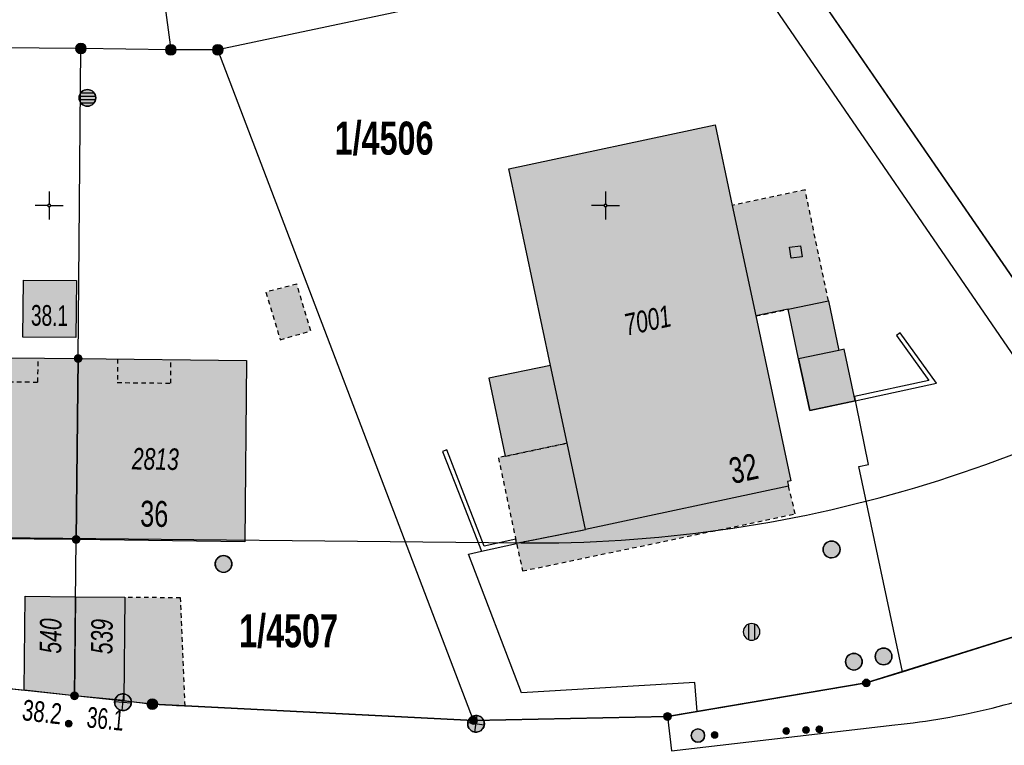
# Model space of a CAD drawing. Header units: metres. Extents: x 2695560 to 2696939, y 1260491 to 1262050.
# Tile 574 of 656: x 2695750 to 2695794, y 1261276 to 1261308. Entities that reach past the tile are written whole.
import ezdxf

# ---------------------------------------------------------------- set-up
doc = ezdxf.new("R2010")
doc.units = ezdxf.units.M
doc.linetypes.add('AUSGEZOGEN', pattern=[0])
doc.linetypes.add('VERDECKT2_S2', pattern=[0.36, 0.2, -0.16])
for name, color, linetype in [('XR$1$AV_Flächen (EO)', 7, 'AUSGEZOGEN'), ('XR$1$AV_Gebäudeflächen (BB)', 7, 'AUSGEZOGEN'), ('XR$1$AV_Gebäudeflächen (EO)', 7, 'AUSGEZOGEN'), ('XR$1$AV_Gebäudeflächen ut.', 7, 'AUSGEZOGEN'), ('XR$1$AV_Grenzpunkte', 7, 'AUSGEZOGEN'), ('XR$1$AV_Grundstück-Nr.', 7, 'AUSGEZOGEN'), ('XR$1$AV_Haus-Nr.', 7, 'AUSGEZOGEN'), ('XR$1$AV_Koordinatennetzpunkte', 7, 'AUSGEZOGEN'), ('XR$1$AV_Linien (BB)', 7, 'AUSGEZOGEN'), ('XR$1$AV_Linien (EO)', 7, 'AUSGEZOGEN'), ('XR$1$AV_Versicherung-Nr.', 7, 'AUSGEZOGEN'), ('XR$1$AW_LK_Einlaufschacht alt', 24, 'AUSGEZOGEN'), ('XR$1$AW_LK_Schachtdeckel', 24, 'AUSGEZOGEN'), ('XR$1$EW_LK_Bauwerk_FL_Linie_Punkt', 1, 'AUSGEZOGEN'), ('XR$1$EW_LK_Knoten', 1, 'AUSGEZOGEN'), ('XR$1$FM_LK_SW_TRASSEKNOTEN', 94, 'AUSGEZOGEN'), ('XR$1$Liegenschaftsgrenzen', 7, 'AUSGEZOGEN'), ('XR$1$PFAV', 255, 'AUSGEZOGEN'), ('XR$1$PFAW', 255, 'AUSGEZOGEN'), ('XR$1$PFEW', 255, 'AUSGEZOGEN'), ('XR$1$PFWFM', 255, 'AUSGEZOGEN'), ('XR$1$RAEW', 8, 'AUSGEZOGEN'), ('XR$1$RP_Abstandslinie', 7, 'AUSGEZOGEN')]:
    doc.layers.add(name, color=color, linetype=linetype)
doc.styles.add('ARIAL', font='arial.ttf')

# ---------------------------------------------------------------- blocks, each defined once
blk = doc.blocks.new('COMPLEXOBJECT_53')
at = {"layer": 'XR$1$AV_Linien (BB)', "color": 7, "linetype": 'AUSGEZOGEN', "transparency": 33554687}
blk.add_line((5804.812, 11283.571), (5803.772, 11285.182), dxfattribs=at)
blk.add_lwpolyline([(5777.79, 11277.06), (5777.964, 11275.509), (5788.005, 11276.681)], dxfattribs=at)
for centre, radius, start, end in [((5784.758, 11308.561), 32.042, 291.6804, 308.7466), ((5784.74, 11308.586), 32.071, 275.8438, 291.6944)]:
    blk.add_arc(centre, radius, start, end, dxfattribs=at)
blk = doc.blocks.new('BAV15')
at = {"layer": 'XR$1$PFAV', "transparency": 33554687}
blk.add_hatch(color=7, dxfattribs=at).paths.add_polyline_path([(0.5, 0), (0.49, 0.101), (0.459, 0.197), (0.41, 0.286), (0.344, 0.362), (0.264, 0.424), (0.174, 0.469), (0.076, 0.494), (-0.025, 0.499), (-0.125, 0.484), (-0.22, 0.449), (-0.306, 0.395), (-0.379, 0.326), (-0.437, 0.243), (-0.477, 0.15), (-0.497, 0.051), (-0.497, -0.051), (-0.477, -0.15), (-0.437, -0.243), (-0.379, -0.326), (-0.306, -0.395), (-0.22, -0.449), (-0.125, -0.484), (-0.025, -0.499), (0.076, -0.494), (0.174, -0.469), (0.264, -0.424), (0.344, -0.362), (0.41, -0.286), (0.459, -0.197), (0.49, -0.101)])
at = {"color": 7, "transparency": 33554687}
for start, end in [(90, 270), (270, 90)]:
    blk.add_arc((0, 0), 0.5, start, end, dxfattribs=at)
at = {"layer": 'XR$1$PFAV', "transparency": 33554687}
blk.add_circle((0, 0), 0.5, dxfattribs=at)
blk = doc.blocks.new('BAV2041')
at = {"color": 7, "transparency": 33554687}
for p, q in [((0, 0.5), (0, 0.05)), ((-0.05, 0), (-0.5, 0)), ((0.05, 0), (0.5, 0)), ((0, -0.05), (0, -0.5))]:
    blk.add_line(p, q, dxfattribs=at)
blk.add_circle((0, 0), 0.05, dxfattribs=at)
for start, end in [(90, 270), (270, 90)]:
    blk.add_arc((0, 0), 0.05, start, end, dxfattribs=at)
blk = doc.blocks.new('COMPLEXOBJECT_1441')
at = {"layer": 'XR$1$RP_Abstandslinie', "color": 7, "linetype": 'AUSGEZOGEN', "transparency": 33554687}
blk.add_line((5727.18, 11285.291), (5771.21, 11284.85), dxfattribs=at)
blk.add_arc((5771.829, 11344.847), 60, 269.40911, 303.66639, dxfattribs=at)
blk = doc.blocks.new('BAW2089')
at = {"layer": 'XR$1$PFAW', "transparency": 33554687}
blk.add_hatch(color=7, dxfattribs=at).paths.add_polyline_path([(-0.5, 0.5), (-0.5, -0.5), (0.5, -0.5), (0.5, 0.5)])
at = {"transparency": 33554687}
blk.add_lwpolyline([(-0.5, 0.5), (0.5, 0.5), (0.5, -0.5), (-0.5, -0.5), (-0.5, 0.5)], close=True, dxfattribs=at)
at = {"layer": 'XR$1$PFAW', "transparency": 33554687}
blk.add_lwpolyline([(-0.5, 0.5), (0.5, 0.5), (0.5, -0.5), (-0.5, -0.5), (-0.5, 0.5)], close=True, dxfattribs=at)
blk = doc.blocks.new('BAW2082')
at = {"layer": 'XR$1$PFAW', "transparency": 33554687}
blk.add_hatch(color=7, dxfattribs=at).paths.add_polyline_path([(0.509, -0.003), (0.499, 0.098), (0.469, 0.194), (0.42, 0.283), (0.354, 0.359), (0.274, 0.421), (0.183, 0.466), (0.085, 0.491), (-0.016, 0.496), (-0.116, 0.481), (-0.211, 0.446), (-0.297, 0.392), (-0.37, 0.323), (-0.428, 0.24), (-0.468, 0.147), (-0.488, 0.047), (-0.488, -0.054), (-0.468, -0.153), (-0.428, -0.246), (-0.37, -0.329), (-0.297, -0.398), (-0.211, -0.452), (-0.116, -0.487), (-0.016, -0.502), (0.085, -0.497), (0.183, -0.472), (0.274, -0.427), (0.354, -0.366), (0.42, -0.289), (0.469, -0.2), (0.499, -0.104)])
at = {"transparency": 33554687}
for start, end in [(91.19481, 268.80519), (268.80519, 91.19481)]:
    blk.add_arc((0.01, 0), 0.5, start, end, dxfattribs=at)
at = {"layer": 'XR$1$PFAW', "transparency": 33554687}
blk.add_circle((0.009, -0.003), 0.5, dxfattribs=at)
blk = doc.blocks.new('BAW2088')
at = {"layer": 'XR$1$PFAW', "transparency": 33554687}
blk.add_hatch(color=253, dxfattribs=at).paths.add_polyline_path([(0.51, 0), (0.5, 0.101), (0.47, 0.197), (0.421, 0.286), (0.355, 0.362), (0.275, 0.424), (0.184, 0.469), (0.086, 0.494), (-0.015, 0.499), (-0.115, 0.484), (-0.21, 0.449), (-0.296, 0.395), (-0.369, 0.326), (-0.427, 0.243), (-0.467, 0.15), (-0.487, 0.051), (-0.487, -0.051), (-0.467, -0.15), (-0.427, -0.243), (-0.369, -0.326), (-0.296, -0.395), (-0.21, -0.449), (-0.115, -0.484), (-0.015, -0.499), (0.086, -0.494), (0.184, -0.469), (0.275, -0.424), (0.355, -0.362), (0.421, -0.286), (0.47, -0.197), (0.5, -0.101)])
at = {"transparency": 33554687}
for start, end in [(91.19481, 268.80519), (268.80519, 91.19481)]:
    blk.add_arc((0.01, 0), 0.5, start, end, dxfattribs=at)
at = {"layer": 'XR$1$PFAW', "transparency": 33554687}
blk.add_circle((0.01, 0), 0.5, dxfattribs=at)
blk = doc.blocks.new('BAW2090')
at = {"layer": 'XR$1$PFAW', "lineweight": 25, "transparency": 33554687}
blk.add_hatch(color=7, dxfattribs=at).paths.add_polyline_path([(0.5, 0), (0.49, 0.101), (0.459, 0.197), (0.41, 0.286), (0.344, 0.362), (0.264, 0.424), (0.174, 0.469), (0.076, 0.494), (-0.025, 0.499), (-0.125, 0.484), (-0.22, 0.449), (-0.306, 0.395), (-0.379, 0.326), (-0.437, 0.243), (-0.477, 0.15), (-0.497, 0.051), (-0.497, -0.051), (-0.477, -0.15), (-0.437, -0.243), (-0.379, -0.326), (-0.306, -0.395), (-0.22, -0.449), (-0.125, -0.484), (-0.025, -0.499), (0.076, -0.494), (0.174, -0.469), (0.264, -0.424), (0.344, -0.362), (0.41, -0.286), (0.459, -0.197), (0.49, -0.101)])
at = {"lineweight": 25, "transparency": 33554687}
for p, q in [((-0.177, 0.468), (-0.177, -0.468)), ((0.179, 0.467), (0.177, -0.468))]:
    blk.add_line(p, q, dxfattribs=at)
for start, end in [(90, 180), (180, 270), (0, 90), (270, 0)]:
    blk.add_arc((0, 0), 0.5, start, end, dxfattribs=at)
blk = doc.blocks.new('BEW15')
at = {"layer": 'XR$1$PFEW', "transparency": 33554687}
h = blk.add_hatch(color=7, dxfattribs=at)
h.paths.add_polyline_path([(-0.5, 0), (-0.497, -0.05), (-0.489, -0.1), (-0.477, -0.15), (-0.459, -0.197), (-0.437, -0.242), (-0.41, -0.285), (-0.379, -0.326), (-0.344, -0.362), (-0.306, -0.395), (-0.264, -0.424), (-0.22, -0.449), (-0.173, -0.469), (-0.125, -0.484), (-0.075, -0.494), (-0.025, -0.499), (0.026, -0.499), (0.076, -0.494), (0.126, -0.484), (0.174, -0.469), (0.22, -0.449), (0.265, -0.424), (0.306, -0.395), (0.345, -0.362), (0.38, -0.326), (0.411, -0.285), (0.437, -0.242), (0.46, -0.197), (0.477, -0.15), (0.49, -0.1), (0.498, -0.05), (0.5, 0), (0.498, 0.051), (0.49, 0.101), (0.477, 0.15), (0.46, 0.197), (0.437, 0.243), (0.411, 0.286), (0.38, 0.326), (0.345, 0.363), (0.306, 0.396), (0.265, 0.424), (0.22, 0.449), (0.174, 0.469), (0.126, 0.484), (0.076, 0.494), (0.026, 0.5), (-0.025, 0.5), (-0.075, 0.494), (-0.125, 0.484), (-0.173, 0.469), (-0.22, 0.449), (-0.264, 0.424), (-0.306, 0.396), (-0.344, 0.363), (-0.379, 0.326), (-0.41, 0.286), (-0.437, 0.243), (-0.459, 0.197), (-0.477, 0.15), (-0.489, 0.101), (-0.497, 0.051)])
h.paths.add_polyline_path([(0.01, 0.001), (0.01, 0), (0.01, -0.001), (0.01, -0.002), (0.01, -0.003), (0.009, -0.004), (0.009, -0.005), (0.009, -0.006), (0.008, -0.006), (0.007, -0.007), (0.006, -0.008), (0.006, -0.008), (0.005, -0.009), (0.004, -0.009), (0.003, -0.01), (0.002, -0.01), (0.001, -0.01), (0, -0.01), (-0.001, -0.01), (-0.002, -0.01), (-0.003, -0.009), (-0.004, -0.009), (-0.005, -0.008), (-0.006, -0.008), (-0.007, -0.007), (-0.007, -0.006), (-0.008, -0.006), (-0.008, -0.005), (-0.009, -0.004), (-0.009, -0.003), (-0.009, -0.002), (-0.01, -0.001), (-0.01, 0), (-0.01, 0.001), (-0.009, 0.002), (-0.009, 0.003), (-0.009, 0.004), (-0.008, 0.005), (-0.008, 0.006), (-0.007, 0.007), (-0.007, 0.007), (-0.006, 0.008), (-0.005, 0.009), (-0.004, 0.009), (-0.003, 0.01), (-0.002, 0.01), (-0.001, 0.01), (0, 0.01), (0.001, 0.01), (0.002, 0.01), (0.003, 0.01), (0.004, 0.01), (0.005, 0.009), (0.006, 0.009), (0.006, 0.008), (0.007, 0.007), (0.008, 0.007), (0.009, 0.006), (0.009, 0.005), (0.009, 0.004), (0.01, 0.003), (0.01, 0.002)], flags=16)
at = {"color": 1, "transparency": 33554687}
for start, end in [(0, 180), (180, 0)]:
    blk.add_arc((0, 0), 0.5, start, end, dxfattribs=at)
at = {"layer": 'XR$1$PFEW', "transparency": 33554687}
blk.add_circle((0, 0), 0.5, dxfattribs=at)
blk = doc.blocks.new('BEWLP2549_S')
at = {"layer": 'XR$1$PFEW', "transparency": 33554687}
blk.add_hatch(color=7, dxfattribs=at).paths.add_polyline_path([(0.5, 0), (0.49, 0.101), (0.459, 0.197), (0.41, 0.286), (0.344, 0.362), (0.264, 0.424), (0.174, 0.469), (0.076, 0.494), (-0.025, 0.499), (-0.125, 0.484), (-0.22, 0.449), (-0.306, 0.395), (-0.379, 0.326), (-0.437, 0.243), (-0.477, 0.15), (-0.497, 0.051), (-0.497, -0.051), (-0.477, -0.15), (-0.437, -0.243), (-0.379, -0.326), (-0.306, -0.395), (-0.22, -0.449), (-0.125, -0.484), (-0.025, -0.499), (0.076, -0.494), (0.174, -0.469), (0.264, -0.424), (0.344, -0.362), (0.41, -0.286), (0.459, -0.197), (0.49, -0.101)])
at = {"color": 1, "transparency": 33554687}
for p, q in [((0.354, -0.354), (-0.354, 0.354)), ((-0.354, -0.354), (0.354, 0.354))]:
    blk.add_line(p, q, dxfattribs=at)
for start, end in [(91.38095, 268.61905), (268.61905, 91.38095)]:
    blk.add_arc((0, 0), 0.5, start, end, dxfattribs=at)
at = {"layer": 'XR$1$PFEW', "transparency": 33554687}
blk.add_circle((0, 0), 0.5, dxfattribs=at)
blk = doc.blocks.new('BEW957')
at = {"layer": 'XR$1$RAEW', "transparency": 33554687}
blk.add_hatch(color=1, dxfattribs=at).paths.add_polyline_path([(-0.5, 0), (-0.5, -0.05), (-0.49, -0.1), (-0.48, -0.15), (-0.46, -0.2), (-0.44, -0.24), (-0.41, -0.29), (-0.38, -0.33), (-0.34, -0.36), (-0.31, -0.4), (-0.26, -0.42), (-0.22, -0.45), (-0.17, -0.47), (-0.13, -0.48), (-0.08, -0.49), (-0.03, -0.5), (0.03, -0.5), (0.08, -0.49), (0.13, -0.48), (0.17, -0.47), (0.22, -0.45), (0.26, -0.42), (0.31, -0.4), (0.34, -0.36), (0.38, -0.33), (0.41, -0.29), (0.44, -0.24), (0.46, -0.2), (0.48, -0.15), (0.49, -0.1), (0.5, -0.05), (0.5, 0), (0.5, 0.05), (0.49, 0.1), (0.48, 0.15), (0.46, 0.2), (0.44, 0.24), (0.41, 0.29), (0.38, 0.33), (0.34, 0.36), (0.31, 0.4), (0.26, 0.42), (0.22, 0.45), (0.17, 0.47), (0.13, 0.48), (0.08, 0.49), (0.03, 0.5), (-0.03, 0.5), (-0.08, 0.49), (-0.13, 0.48), (-0.17, 0.47), (-0.22, 0.45), (-0.26, 0.42), (-0.31, 0.4), (-0.34, 0.36), (-0.38, 0.33), (-0.41, 0.29), (-0.44, 0.24), (-0.46, 0.2), (-0.48, 0.15), (-0.49, 0.1), (-0.5, 0.05)])
at = {"color": 1, "transparency": 33554687}
for start, end in [(90, 180), (180, 270), (0, 90), (270, 0)]:
    blk.add_arc((0, 0), 0.5, start, end, dxfattribs=at)
at = {"layer": 'XR$1$RAEW', "color": 1, "transparency": 33554687}
blk.add_circle((0, 0), 0.5, dxfattribs=at)
blk = doc.blocks.new('BWFM6')
at = {"layer": 'XR$1$PFWFM', "transparency": 33554687}
blk.add_hatch(color=7, dxfattribs=at).paths.add_polyline_path([(0.5, 0), (0.49, 0.101), (0.459, 0.197), (0.41, 0.286), (0.344, 0.362), (0.264, 0.424), (0.174, 0.469), (0.076, 0.494), (-0.025, 0.499), (-0.125, 0.484), (-0.22, 0.449), (-0.306, 0.395), (-0.379, 0.326), (-0.437, 0.243), (-0.477, 0.15), (-0.497, 0.051), (-0.497, -0.051), (-0.477, -0.15), (-0.437, -0.243), (-0.379, -0.326), (-0.306, -0.395), (-0.22, -0.449), (-0.125, -0.484), (-0.025, -0.499), (0.076, -0.494), (0.174, -0.469), (0.264, -0.424), (0.344, -0.362), (0.41, -0.286), (0.459, -0.197), (0.49, -0.101)])
at = {"color": 94, "transparency": 33554687}
for p, q in [((-0.484, 0.1), (0.486, 0.1)), ((-0.4, 0.3), (0.4, 0.3)), ((-0.487, -0.1), (0.487, -0.1)), ((-0.4, -0.3), (0.4, -0.3))]:
    blk.add_line(p, q, dxfattribs=at)
for start, end in [(90, 270), (270, 90)]:
    blk.add_arc((0, 0), 0.5, start, end, dxfattribs=at)
at = {"layer": 'XR$1$PFWFM', "transparency": 33554687}
blk.add_circle((0, 0, 0.993), 0.5, dxfattribs=at)

msp = doc.modelspace()

# ---------------------------------------------------------------- hatches: boundary and pattern name
at = {"layer": 'XR$1$AV_Gebäudeflächen (BB)', "true_color": 0xd2d2d2, "transparency": 33554687}
for points in [[(2695782.727, 1261294.848), (2695781.669, 1261299.816), (2695780.899, 1261303.431), (2695771.63, 1261301.448), (2695773.508, 1261292.63), (2695774.251, 1261289.141), (2695775.078, 1261285.261), (2695784.202, 1261287.204), (2695784.156, 1261287.42), (2695784.303, 1261287.451)], [(2695749.789, 1261293.904), (2695752.169, 1261293.881), (2695752.194, 1261296.442), (2695749.814, 1261296.455)], [(2695784.178, 1261295.149), (2695784.647, 1261292.922), (2695786.457, 1261293.303), (2695785.99, 1261295.53)], [(2695752.185, 1261284.81), (2695752.28, 1261292.94), (2695744.709, 1261293.014), (2695744.608, 1261284.869)], [(2695752.28, 1261292.94), (2695752.185, 1261284.81), (2695759.761, 1261284.709), (2695759.836, 1261292.845)], [(2695752.11, 1261277.79), (2695752.158, 1261282.24), (2695749.894, 1261282.265), (2695749.849, 1261278.047)], [(2695752.158, 1261282.24), (2695752.11, 1261277.79), (2695754.331, 1261277.583), (2695754.38, 1261282.217)]]:
    msp.add_hatch(color=254, dxfattribs=at).paths.add_polyline_path(points)
at = {"layer": 'XR$1$AV_Gebäudeflächen (EO)', "true_color": 0xebebeb, "transparency": 33554687}
for points in [[(2695782.727, 1261294.848), (2695784.178, 1261295.149), (2695785.99, 1261295.53), (2695784.941, 1261300.515), (2695781.669, 1261299.816)], [(2695760.713, 1261295.921), (2695761.354, 1261293.775), (2695762.729, 1261294.185), (2695762.105, 1261296.274)], [(2695772.241, 1261283.4), (2695784.498, 1261285.962), (2695784.202, 1261287.204), (2695775.078, 1261285.261), (2695774.251, 1261289.141), (2695771.465, 1261288.547), (2695771.159, 1261288.482)], [(2695754.331, 1261277.583), (2695755.61, 1261277.42), (2695757.079, 1261277.345), (2695756.88, 1261282.19), (2695754.38, 1261282.217)]]:
    msp.add_hatch(color=7, dxfattribs=at).paths.add_polyline_path(points)
at = {"layer": 'XR$1$AV_Gebäudeflächen ut.', "true_color": 0xf5f5f5, "transparency": 33554687}
for points in [[(2695785.147, 1261290.6), (2695787.196, 1261291.036), (2695786.702, 1261293.355), (2695786.457, 1261293.303), (2695784.647, 1261292.922)], [(2695771.465, 1261288.547), (2695774.251, 1261289.141), (2695773.508, 1261292.63), (2695770.732, 1261292.05)]]:
    msp.add_hatch(color=7, dxfattribs=at).paths.add_polyline_path(points)

# ---------------------------------------------------------------- linework, layer by layer
at = {"layer": 'XR$1$AV_Flächen (EO)', "color": 7, "linetype": 'AUSGEZOGEN', "transparency": 33554687}
for p, q in [((2695781.669, 1261299.816), (2695782.727, 1261294.848)), ((2695784.178, 1261295.149), (2695785.99, 1261295.53)), ((2695774.251, 1261289.141), (2695773.508, 1261292.63)), ((2695785.147, 1261290.6), (2695787.196, 1261291.036)), ((2695754.38, 1261282.217), (2695754.331, 1261277.583))]:
    msp.add_line(p, q, dxfattribs=at)
at = {"layer": 'XR$1$AV_Flächen (EO)', "color": 7, "linetype": 'VERDECKT2_S2', "transparency": 33554687}
for p, q in [((2695782.727, 1261294.848), (2695784.178, 1261295.149)), ((2695771.465, 1261288.547), (2695774.251, 1261289.141))]:
    msp.add_line(p, q, dxfattribs=at)
for points in [[(2695785.99, 1261295.53), (2695784.941, 1261300.515), (2695781.669, 1261299.816)], [(2695774.251, 1261289.141), (2695771.465, 1261288.547), (2695771.159, 1261288.482), (2695772.241, 1261283.4)], [(2695772.241, 1261283.4), (2695784.498, 1261285.962), (2695784.202, 1261287.204)], [(2695754.331, 1261277.583), (2695755.61, 1261277.42), (2695757.079, 1261277.345), (2695756.88, 1261282.19), (2695754.38, 1261282.217)]]:
    msp.add_lwpolyline(points, dxfattribs=at)
msp.add_lwpolyline([(2695760.713, 1261295.921), (2695761.354, 1261293.775), (2695762.729, 1261294.185), (2695762.105, 1261296.274), (2695760.713, 1261295.921)], close=True, dxfattribs=at)
at = {"layer": 'XR$1$AV_Flächen (EO)', "color": 7, "linetype": 'AUSGEZOGEN', "transparency": 33554687}
for points in [[(2695790.499, 1261291.956), (2695787.154, 1261291.232), (2695787.196, 1261291.036), (2695790.839, 1261291.825), (2695789.213, 1261294.095), (2695789.05, 1261293.979), (2695790.499, 1261291.956)], [(2695771.936, 1261284.827), (2695770.521, 1261284.519), (2695769.714, 1261286.589), (2695768.84, 1261288.832), (2695768.653, 1261288.759), (2695769.528, 1261286.516), (2695770.397, 1261284.287), (2695771.979, 1261284.632), (2695771.936, 1261284.827)]]:
    msp.add_lwpolyline(points, close=True, dxfattribs=at)
for points in [[(2695786.457, 1261293.303), (2695784.647, 1261292.922), (2695785.147, 1261290.6)], [(2695787.196, 1261291.036), (2695786.702, 1261293.355), (2695786.457, 1261293.303)], [(2695773.508, 1261292.63), (2695770.732, 1261292.05), (2695771.465, 1261288.547)], [(2695784.202, 1261287.204), (2695775.078, 1261285.261), (2695774.251, 1261289.141)]]:
    msp.add_lwpolyline(points, dxfattribs=at)
at = {"layer": 'XR$1$AV_Linien (BB)', "color": 7, "linetype": 'AUSGEZOGEN', "transparency": 33554687}
for p, q in [((2695801.14, 1261283.11), (2695781.55, 1261311.66)), ((2695784.178, 1261295.149), (2695782.727, 1261294.848)), ((2695784.647, 1261292.922), (2695784.178, 1261295.149)), ((2695752.28, 1261292.94), (2695752.185, 1261284.81)), ((2695752.158, 1261282.24), (2695752.11, 1261277.79)), ((2695752.11, 1261277.79), (2695749.849, 1261278.047)), ((2695754.331, 1261277.583), (2695752.11, 1261277.79)), ((2695778.76, 1261276.87), (2695780.091, 1261277.093))]:
    msp.add_line(p, q, dxfattribs=at)
for points in [[(2695800.148, 1261288.049), (2695783.69, 1261311.93), (2695782.59, 1261313.6), (2695770.04, 1261332.52), (2695767.413, 1261345.075)], [(2695775.078, 1261285.261), (2695774.251, 1261289.141), (2695773.508, 1261292.63), (2695771.63, 1261301.448), (2695780.899, 1261303.431), (2695781.669, 1261299.816), (2695782.727, 1261294.848)], [(2695784.178, 1261295.149), (2695785.99, 1261295.53), (2695786.457, 1261293.303), (2695784.647, 1261292.922)], [(2695782.727, 1261294.848), (2695784.303, 1261287.451), (2695784.156, 1261287.42), (2695784.202, 1261287.204), (2695775.078, 1261285.261)], [(2695752.185, 1261284.81), (2695744.608, 1261284.869), (2695744.709, 1261293.014), (2695752.28, 1261292.94)], [(2695752.28, 1261292.94), (2695759.836, 1261292.845), (2695759.761, 1261284.709), (2695752.185, 1261284.81)], [(2695789.314, 1261278.878), (2695787.357, 1261288.086), (2695787.789, 1261288.185), (2695787.254, 1261290.834), (2695787.212, 1261291.04), (2695785.147, 1261290.6), (2695784.647, 1261292.922)], [(2695780.091, 1261277.093), (2695779.982, 1261278.394), (2695772.2, 1261277.926), (2695769.811, 1261284.157), (2695770.397, 1261284.287), (2695771.979, 1261284.632), (2695771.971, 1261284.651), (2695775.078, 1261285.261)], [(2695789.314, 1261278.878), (2695795.94, 1261280.95), (2695801.14, 1261283.11)], [(2695749.849, 1261278.047), (2695749.894, 1261282.265), (2695752.158, 1261282.24)], [(2695752.158, 1261282.24), (2695754.38, 1261282.217), (2695754.331, 1261277.583)], [(2695740.623, 1261279.061), (2695741.07, 1261279.01), (2695749.849, 1261278.047)], [(2695780.091, 1261277.093), (2695787.69, 1261278.37), (2695789.314, 1261278.878)], [(2695754.331, 1261277.583), (2695755.61, 1261277.42), (2695757.079, 1261277.345), (2695770.04, 1261276.68), (2695778.76, 1261276.87)]]:
    msp.add_lwpolyline(points, dxfattribs=at)
msp.add_lwpolyline([(2695749.789, 1261293.904), (2695749.814, 1261296.455), (2695752.194, 1261296.442), (2695752.169, 1261293.881), (2695749.789, 1261293.904)], close=True, dxfattribs=at)
at = {"layer": 'XR$1$AV_Linien (EO)', "color": 7, "linetype": 'VERDECKT2_S2', "transparency": 33554687}
msp.add_line((2695771.971, 1261284.651), (2695775.078, 1261285.261), dxfattribs=at)
for points in [[(2695748.099, 1261292.976), (2695748.087, 1261291.906), (2695750.467, 1261291.88), (2695750.479, 1261292.95)], [(2695754.046, 1261292.91), (2695754.035, 1261291.86), (2695756.434, 1261291.833), (2695756.446, 1261292.883)]]:
    msp.add_lwpolyline(points, dxfattribs=at)
at = {"layer": 'XR$1$Liegenschaftsgrenzen', "color": 7, "linetype": 'AUSGEZOGEN', "transparency": 33554687}
for p, q in [((2695753.101, 1261332.217), (2695756.44, 1261306.8)), ((2695802.98, 1261283.94), (2695783.69, 1261311.93)), ((2695781.55, 1261311.66), (2695758.55, 1261306.8)), ((2695801.14, 1261283.11), (2695781.55, 1261311.66)), ((2695752.4, 1261306.86), (2695745.7, 1261306.92)), ((2695756.44, 1261306.8), (2695752.4, 1261306.86)), ((2695758.55, 1261306.8), (2695756.44, 1261306.8)), ((2695770.04, 1261276.68), (2695758.55, 1261306.8)), ((2695752.11, 1261277.79), (2695741.07, 1261279.01))]:
    msp.add_line(p, q, dxfattribs=at)
for points in [[(2695752.11, 1261277.79), (2695752.185, 1261284.81), (2695752.28, 1261292.94), (2695752.4, 1261306.86)], [(2695801.14, 1261283.11), (2695795.94, 1261280.95), (2695787.69, 1261278.37), (2695778.76, 1261276.87), (2695770.04, 1261276.68)], [(2695770.04, 1261276.68), (2695755.61, 1261277.42), (2695752.11, 1261277.79)]]:
    msp.add_lwpolyline(points, dxfattribs=at)

# ---------------------------------------------------------------- block references
at = {"layer": 'XR$1$AV_Grenzpunkte', "color": 7, "linetype": 'AUSGEZOGEN', "lineweight": -3, "transparency": 33554687}
for p, xscale, yscale in [((2695752.4, 1261306.86), 0.4549999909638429, 0.4549999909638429), ((2695756.44, 1261306.8), 0.4549999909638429, 0.4549999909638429), ((2695758.55, 1261306.8), 0.4549999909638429, 0.4549999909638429), ((2695752.28, 1261292.94), 0.3249999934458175, 0.3249999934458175), ((2695752.185, 1261284.81), 0.3249999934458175, 0.3249999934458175), ((2695787.69, 1261278.37), 0.3249999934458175, 0.3249999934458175), ((2695752.11, 1261277.79), 0.3249999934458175, 0.3249999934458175), ((2695755.61, 1261277.42), 0.4549999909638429, 0.4549999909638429), ((2695770.04, 1261276.68), 0.3249999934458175, 0.3249999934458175), ((2695778.76, 1261276.87), 0.3249999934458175, 0.3249999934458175)]:
    msp.add_blockref('BAV15', p, dxfattribs=dict(at, xscale=xscale, yscale=yscale))
at = {"layer": 'XR$1$AV_Koordinatennetzpunkte', "color": 7, "linetype": 'AUSGEZOGEN', "lineweight": -3, "transparency": 33554687, "xscale": 1.25, "yscale": 1.25}
for p in [(2695750.97, 1261299.81), (2695775.97, 1261299.81)]:
    msp.add_blockref('BAV2041', p, dxfattribs=at)
at = {"layer": 'XR$1$AV_Linien (BB)', "color": 7, "linetype": 'AUSGEZOGEN', "lineweight": -3, "transparency": 33554687}
msp.add_blockref('COMPLEXOBJECT_53', (2690000.97, 1249999.81), dxfattribs=at)
at = {"layer": 'XR$1$AW_LK_Einlaufschacht alt', "color": 24, "linetype": 'AUSGEZOGEN', "lineweight": -3, "transparency": 33554687, "xscale": 0.5000000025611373, "yscale": 0.5000000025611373, "rotation": 8.35717502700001}
msp.add_blockref('BAW2089', (2695784.522, 1261297.721), dxfattribs=at)
at = {"layer": 'XR$1$AW_LK_Schachtdeckel', "color": 24, "linetype": 'AUSGEZOGEN', "lineweight": -3, "transparency": 33554687}
for name, p, xscale, yscale in [('BAW2088', (2695786.124, 1261284.365), 0.7578193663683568, 0.7578193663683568), ('BAW2082', (2695758.8, 1261283.715), 0.7499999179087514, 0.7499999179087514), ('BAW2090', (2695782.537, 1261280.664), 0.7499999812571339, 0.7499999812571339), ('BAW2082', (2695788.462, 1261279.564), 0.7499999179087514, 0.7499999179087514), ('BAW2082', (2695787.125, 1261279.328), 0.7499999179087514, 0.7499999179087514)]:
    msp.add_blockref(name, p, dxfattribs=dict(at, xscale=xscale, yscale=yscale))
at = {"layer": 'XR$1$EW_LK_Bauwerk_FL_Linie_Punkt', "color": 1, "linetype": 'AUSGEZOGEN', "lineweight": -3, "transparency": 33554687, "xscale": 0.5999999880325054, "yscale": 0.5999999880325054}
msp.add_blockref('BEW15', (2695780.127, 1261276.011), dxfattribs=at)
at = {"layer": 'XR$1$EW_LK_Knoten', "color": 1, "linetype": 'AUSGEZOGEN', "lineweight": -3, "transparency": 33554687}
for name, p, xscale, yscale, rotation in [('BEWLP2549_S', (2695754.29, 1261277.508), 0.749999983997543, 0.7499999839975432, 310.1472), ('BEWLP2549_S', (2695770.154, 1261276.54), 0.7499999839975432, 0.7499999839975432, 307.1376), ('BEW957', (2695785.577, 1261276.289), 0.2749999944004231, 0.2749999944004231, 315), ('BEW957', (2695785.577, 1261276.289), 0.2749999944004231, 0.2749999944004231, 30.1851)]:
    msp.add_blockref(name, p, dxfattribs=dict(at, xscale=xscale, yscale=yscale, rotation=rotation))
at = {"layer": 'XR$1$EW_LK_Knoten', "color": 1, "linetype": 'AUSGEZOGEN', "lineweight": -3, "transparency": 33554687, "xscale": 0.2749999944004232, "yscale": 0.2749999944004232}
for p in [(2695751.855, 1261276.549), (2695780.871, 1261276.041), (2695784.091, 1261276.213), (2695784.983, 1261276.259)]:
    msp.add_blockref('BEW957', p, dxfattribs=at)
at = {"layer": 'XR$1$FM_LK_SW_TRASSEKNOTEN', "color": 94, "linetype": 'AUSGEZOGEN', "lineweight": -3, "transparency": 33554687, "xscale": 0.7499999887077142, "yscale": 0.7499999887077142}
msp.add_blockref('BWFM6', (2695752.69, 1261304.64), dxfattribs=at)
at = {"layer": 'XR$1$RP_Abstandslinie', "color": 7, "linetype": 'AUSGEZOGEN', "lineweight": -3, "transparency": 33554687}
msp.add_blockref('COMPLEXOBJECT_1441', (2690000.97, 1249999.81), dxfattribs=at)

# ---------------------------------------------------------------- texts
at = {"layer": 'XR$1$AV_Grundstück-Nr.', "color": 7, "transparency": 33554687, "char_height": 1.48491, "width": 4.98214, "attachment_point": 5, "style": 'ARIAL'}
for s, insert in [('\\A1;{\\fArial|i0|b1;\\H1.484908;\\W0.700000;\\C7;1/4506}\\P', (2695766.022, 1261302.812)), ('\\A1;{\\fArial|i0|b1;\\H1.484908;\\W0.700000;\\C7;1/4507}\\P', (2695761.729, 1261280.69))]:
    msp.add_mtext(s, dxfattribs=dict(at, insert=insert))
at = {"layer": 'XR$1$AV_Haus-Nr.', "color": 7, "transparency": 33554687, "style": 'ARIAL'}
for s, insert, char_height, width, attachment_point, rotation in [('\\W0.66;38.1', (2695750.984, 1261294.393), 0.92968, 2.03566, 8, 359.4393), ('\\W0.70;32', (2695782.176, 1261287.993), 1.1621, 1.68109, 5, 12.024), ('\\W0.70;36', (2695755.695, 1261285.957), 1.1621, 1.68109, 5, 359.2359), ('\\W0.70;38.2', (2695750.707, 1261277.532), 0.92968, 2.10446, 2, 353.5245), ('\\W0.66;36.1', (2695753.547, 1261277.226), 0.92968, 2.03566, 2, 354.6675)]:
    msp.add_mtext(s, dxfattribs=dict(at, insert=insert, char_height=char_height, width=width, attachment_point=attachment_point, rotation=rotation))
at = {"layer": 'XR$1$AV_Versicherung-Nr.', "color": 7, "transparency": 33554687, "char_height": 0.96842, "attachment_point": 5, "style": 'ARIAL'}
for s, insert, width, rotation in [('\\A1;{\\fArial|i1|b0;\\H0.968418;\\W0.700000;\\C7;7001}\\P', (2695777.862, 1261294.649), 2.45636, 12.024), ('\\A1;{\\fArial|i1|b0;\\H0.968418;\\W0.700000;\\C7;2813}\\P', (2695755.745, 1261288.422), 2.45636, 359.2359), ('\\A1;{\\fArial|i1|b0;\\H0.968418;\\W0.700000;\\C7;540}\\P', (2695751.045, 1261280.481), 1.93301, 89.388), ('\\A1;{\\fArial|i1|b0;\\H0.968418;\\W0.700000;\\C7;539}\\P', (2695753.347, 1261280.455), 1.93301, 89.388)]:
    msp.add_mtext(s, dxfattribs=dict(at, insert=insert, width=width, rotation=rotation))

doc.saveas('drawing.dxf')
